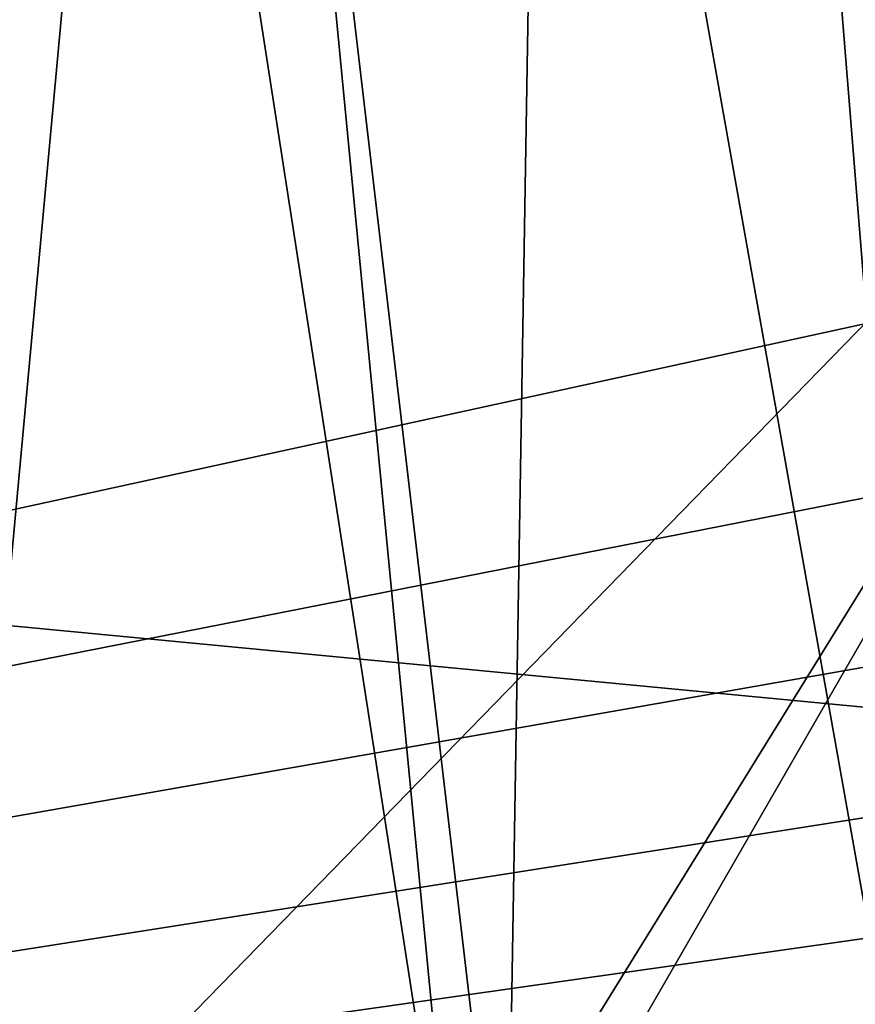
# Model space of a CAD drawing. Header units: metres. Extents: x -90 to 90, y -173 to 74.
# Tile 366 of 564: x -25.5 to -20.17, y -5.63 to 0.65. Entities that reach past the tile are written whole.
import ezdxf

# ---------------------------------------------------------------- set-up
doc = ezdxf.new("R2010")
doc.units = ezdxf.units.M
doc.layers.add('solid_509418', color=7, linetype='CONTINUOUS')

msp = doc.modelspace()

# ---------------------------------------------------------------- linework, layer by layer
at = {"layer": 'solid_509418'}
for points in [[(-10.1, 11.1, -22.5), (-71.5, -12.5, -22.5), (-24.472662, 8.080914, -22.5)], [(-10.1, 11.1, -22.5), (-10.1, 0.9, -22.5), (-71.5, -12.5, -22.5)], [(-71.5, -12.5, -22.5), (-26.166733, 7.39618, -22.5), (-24.472662, 8.080914, -22.5)], [(-19.670225, 7.507841, -19.6), (-20.76825, 7.029609, -19.6), (-19.533642, -8.263, -19.6)], [(-20.76825, 7.029609, -19.6), (-22.162493, 6.513192, -19.6), (-19.533642, -8.263, -19.6)], [(-22.162493, 6.513192, -19.6), (-23.993605, 5.976684, -19.6), (-22.396454, -7.601209, -19.6)], [(-22.162493, 6.513192, -19.6), (-22.396454, -7.601209, -19.6), (-19.533642, -8.263, -19.6)], [(-23.993605, 5.976684, -19.6), (-24.76177, 5.796659, -19.6), (-22.688911, -7.553468, -19.6)], [(-23.993605, 5.976684, -19.6), (-22.688911, -7.553468, -19.6), (-22.396454, -7.601209, -19.6)], [(-24.76177, 5.796659, -19.6), (-27.417301, 5.370053, -19.6), (-25.97245, -7.298995, -19.6)], [(-24.76177, 5.796659, -19.6), (-25.97245, -7.298995, -19.6), (-22.688911, -7.553468, -19.6)], [(-25.972456, -7.298994, 19.6), (-43.818062, 1.6, 19.6), (-17.299999, 1.6, 19.6)], [(-22.938248, -7.516657, 19.6), (-25.972456, -7.298994, 19.6), (-17.299999, 1.6, 19.6)], [(-22.588463, -7.570234, 19.6), (-22.938248, -7.516657, 19.6), (-17.299999, 1.6, 19.6)], [(-20.021544, -8.124485, 19.6), (-22.588463, -7.570234, 19.6), (-17.299999, 1.6, 19.6)], [(-0.000087, -12.5, 22.5), (-71.5, 1.184448, 22.5), (-71.5, -12.5, 22.5)], [(71.5, -12.5, 22.5), (71.5, 1.184448, 22.5), (-71.5, 1.184448, 22.5)], [(-0.000087, -12.5, 22.5), (71.5, -12.5, 22.5), (-71.5, 1.184448, 22.5)], [(-10.1, 0.9, -22.5), (-9.929629, -0.394095, -22.5), (-71.5, -12.5, -22.5)], [(-9.929629, -0.394095, -22.5), (-9.430127, -1.6, -22.5), (-71.5, -12.5, -22.5)], [(-9.430127, -1.6, -22.5), (-8.635534, -2.635534, -22.5), (-71.5, -12.5, -22.5)], [(-8.635534, -2.635534, -22.5), (-7.6, -3.430127, -22.5), (-71.5, -12.5, -22.5)], [(-7.6, -3.430127, -22.5), (-6.394095, -3.929629, -22.5), (-71.5, -12.5, -22.5)], [(-6.394095, -3.929629, -22.5), (-5.1, -4.1, -22.5), (-71.5, -12.5, -22.5)], [(-5.1, -4.1, -22.5), (0, -12.5, -22.5), (-71.5, -12.5, -22.5)]]:
    msp.add_3dface(points, dxfattribs=at)

doc.saveas('drawing.dxf')
